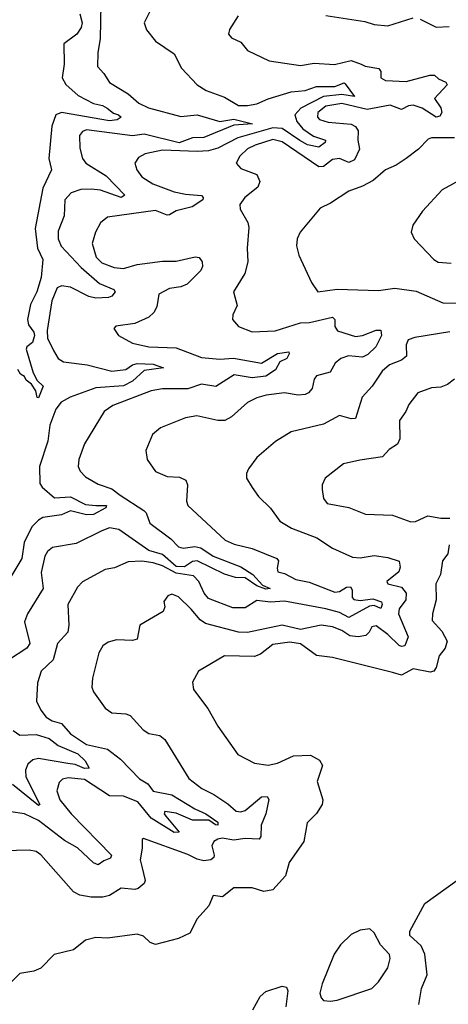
# Model space of a CAD drawing. Extents: x 1552294 to 1694791, y 811929 to 917222.
# Tile 557 of 643: x 1657584 to 1659448, y 906506 to 910788. Entities that reach past the tile are written whole.
import ezdxf

# ---------------------------------------------------------------- set-up
doc = ezdxf.new("R2010")
doc.units = 0

msp = doc.modelspace()

# ---------------------------------------------------------------- linework, layer by layer
at = {"layer": '0CON10XD'}
for points in [[(1657937.2, 910857.2), (1657933.1, 910705), (1657924, 910646), (1657922.5, 910585), (1657950, 910555), (1657974.6, 910514.6), (1658055, 910465.6), (1658102.5, 910425), (1658144.4, 910405), (1658285, 910366.9), (1658355, 910374.5), (1658455, 910345.2), (1658515.7, 910355.7), (1658596.2, 910335), (1658515, 910329.8), (1658385, 910275.7), (1658335, 910273.9), (1658276.9, 910253.1), (1658125, 910290.9), (1658075, 910283.1), (1657875, 910309.3), (1657857.4, 910302.6), (1657844.4, 910285), (1657845, 910230), (1657857.5, 910185), (1657871.1, 910165), (1657959.4, 910109.4), (1658041.1, 910025), (1658024.5, 910015.5), (1657935, 910046.6), (1657895, 910051.9), (1657850.3, 910049.7), (1657808.2, 910035), (1657779.7, 910005), (1657777.9, 909935), (1657751.2, 909868.8), (1657751.4, 909835), (1657764.1, 909804.1), (1657851.2, 909711.2), (1657931.4, 909641.4), (1657993.8, 909615), (1657999.2, 909605), (1657984.7, 909585.3), (1657970.2, 909579.8), (1657915, 909577.2), (1657884.4, 909584.4), (1657805, 909625.2), (1657765, 909630.4), (1657747.3, 909622.7), (1657723.1, 909565), (1657702.6, 909437.4), (1657705, 909403.8), (1657730.5, 909349.5), (1657750.5, 909315), (1657775, 909300.6), (1657877.3, 909287.3), (1657985, 909259.7), (1658045, 909267.1), (1658075, 909287.7), (1658095, 909292.5), (1658165, 909290), (1658208.8, 909275), (1658125, 909262.5), (1658075, 909215.7), (1658035, 909195.4), (1657915, 909187.6), (1657802.7, 909147.3), (1657763.5, 909125), (1657741.2, 909095), (1657714.8, 909025.2), (1657705.9, 908955), (1657670, 908845), (1657670.8, 908770.8), (1657680.9, 908755), (1657735, 908709), (1657805, 908713.2), (1657870.5, 908680.5), (1657915, 908676.2)], [(1657845.6, 910814.4), (1657855.8, 910775), (1657851.4, 910755), (1657831.6, 910725), (1657776.1, 910683.9), (1657777.8, 910595), (1657768.9, 910535), (1657785, 910507.2), (1657838, 910458), (1657905, 910423.3), (1657944, 910415), (1657963.6, 910403.6), (1657991.3, 910381.3), (1658014, 910375), (1658025.6, 910365), (1658007.8, 910352.2), (1657975, 910348.6), (1657764.9, 910385.1), (1657741.1, 910375), (1657723, 910325), (1657710, 910185), (1657721.4, 910135), (1657684.7, 910055), (1657650.6, 909880.6), (1657660.9, 909795), (1657683.8, 909745), (1657677.1, 909667.1), (1657658.5, 909605), (1657630.1, 909549.9), (1657617.3, 909485), (1657621.5, 909461.5), (1657645, 909430), (1657648.6, 909415), (1657639.2, 909385), (1657615, 909365.8), (1657612.2, 909355), (1657641.9, 909251.9), (1657659.3, 909219.3), (1657685.2, 909194.8), (1657665, 909144.3), (1657660, 909145), (1657653.3, 909175), (1657635, 909202.9), (1657611.2, 909221.2), (1657605, 909236), (1657587.5, 909247.5), (1657575, 909266.7)], [(1658160, 910845), (1658125.8, 910774.2), (1658134.6, 910744.6), (1658174.6, 910694.6), (1658255, 910639.2), (1658287.4, 910577.4), (1658355, 910504.4), (1658395, 910480.5), (1658475, 910450.9), (1658535, 910415.8), (1658575, 910414.8), (1658615, 910422.7), (1658665.2, 910444.8), (1658765, 910474.5), (1658825, 910480.5), (1658875, 910497.7), (1658955, 910498.2), (1658995, 910513.2), (1658999.9, 910509.9), (1659040, 910455), (1658985, 910462.7), (1658905, 910454.5), (1658806.1, 910403.9), (1658781, 910375), (1658789.4, 910345), (1658815, 910313.3), (1658861.7, 910281.7), (1658914.3, 910265), (1658912.7, 910255), (1658885, 910233.6), (1658835, 910244), (1658802.9, 910262.9), (1658725, 910315.1), (1658685, 910318.4), (1658532.7, 910275), (1658445, 910230), (1658405, 910218.1), (1658355, 910214.8), (1658205, 910221.1), (1658128.8, 910205), (1658100.7, 910189.3), (1658084.2, 910165), (1658092.9, 910135), (1658114.3, 910105), (1658162.9, 910075), (1658255, 910039.8), (1658305, 910029), (1658374.5, 910024.5), (1658382.2, 910015), (1658380, 910005), (1658334.4, 909975), (1658265, 909957.6), (1658235, 909939.1), (1658225, 909937.6), (1658175, 909958.3), (1657965, 909929.4), (1657935.5, 909904.5), (1657913.3, 909865)], [(1658534.4, 910805), (1658496, 910745), (1658492.5, 910725), (1658505, 910710), (1658545, 910691.2), (1658574.4, 910654.4), (1658669.4, 910609.4), (1658805, 910589.1), (1658865, 910598.8), (1658953.6, 910593.6), (1659025, 910610.9), (1659068.6, 910595), (1659086, 910586), (1659145.4, 910575.4), (1659155, 910562.5), (1659154.4, 910535), (1659175, 910523.2), (1659265, 910519.1), (1659367.8, 910547.8), (1659387.5, 910547.5), (1659405, 910530.9), (1659437.1, 910517.1), (1659442.7, 910505), (1659387.9, 910445), (1659416.3, 910405), (1659419.8, 910385), (1659410.7, 910369.3), (1659395, 910364.1), (1659335, 910403), (1659295, 910416.2), (1659275, 910413.9), (1659245, 910397.2), (1659195, 910416.4), (1659095, 910397.4), (1658985, 910424.1), (1658915, 910412.7), (1658881.1, 910385), (1658879.6, 910365), (1658887.5, 910355), (1658925, 910342.5), (1659025, 910333.4), (1659044.1, 910324.1), (1659056.5, 910305), (1659054.5, 910265), (1659061.3, 910225), (1659040.5, 910179.5), (1659015, 910167.7), (1658975, 910184.7), (1658945, 910180), (1658905, 910150.5), (1658885, 910148.9), (1658725, 910257.8), (1658685, 910267.6), (1658607.3, 910242.7), (1658575, 910226.3), (1658540.6, 910195), (1658525.4, 910165), (1658545, 910141.2), (1658615.5, 910115), (1658628.6, 910085), (1658620.3, 910059.7), (1658562.9, 910015), (1658540.8, 909985), (1658542.9, 909965), (1658575.7, 909905.7), (1658581.1, 909885), (1658573.4, 909795), (1658575.9, 909735), (1658563.4, 909685), (1658514.3, 909605), (1658530, 909545), (1658511.2, 909505), (1658510, 909485), (1658535, 909454.4), (1658595, 909431.5), (1658695, 909435.3), (1658805, 909470.7), (1658845, 909471)], [(1658915, 910807.1), (1659085, 910780), (1659125, 910766.9), (1659185, 910761.5), (1659295, 910796.7)], [(1659325, 910790), (1659395, 910755.7), (1659451.2, 910758.8)], [(1659474.8, 910275.2), (1659375.6, 910274.4), (1659360.9, 910269.1), (1659318.8, 910225), (1659265, 910184.3), (1659222, 910155), (1659174.8, 910135.2), (1659121.2, 910088.8), (1659075, 910064.5), (1659015, 910043.1), (1658935, 909990.6), (1658890.9, 909969.1), (1658804.4, 909865), (1658790, 909835), (1658787.5, 909805), (1658798, 909765), (1658852.9, 909645), (1658880, 909605), (1658965, 909616.8), (1659145, 909610.8), (1659215, 909621.1), (1659307.6, 909607.6), (1659425, 909557.3), (1659505.4, 909555.4)], [(1659511.7, 910098.3), (1659421.2, 910048.8), (1659335.7, 909955), (1659294.5, 909895.5), (1659287.1, 909865), (1659299.2, 909835), (1659385, 909745.6), (1659404.1, 909734.1), (1659460.7, 909729.3)], [(1657913.3, 909865), (1657898.9, 909815), (1657916.7, 909755), (1657941.3, 909731.3), (1657995, 909710), (1658035, 909706.4), (1658095, 909723.7), (1658205, 909738.4), (1658265, 909738), (1658346.4, 909756.4), (1658364.4, 909754.4), (1658378, 909735), (1658379.2, 909715), (1658372.1, 909697.9), (1658311.6, 909638.4), (1658285, 909626.9), (1658235, 909619.2), (1658188.8, 909595), (1658180.3, 909539.7), (1658167.1, 909515), (1658145.8, 909495), (1658085, 909466.9), (1658002.5, 909455), (1657993.8, 909445), (1658013.3, 909415), (1658075, 909382.1), (1658145, 909366), (1658265, 909361.9), (1658375, 909320), (1658455, 909311.6), (1658514.3, 909315.7), (1658635, 909294.7), (1658705, 909336.2), (1658754, 909344), (1658756.2, 909335), (1658746.4, 909315), (1658715, 909300.4), (1658696.5, 909265), (1658655, 909238.7), (1658595, 909231), (1658516.3, 909243.7), (1658437.1, 909192.9), (1658375, 909204), (1658315, 909182.3), (1658205, 909182.8), (1658156.2, 909175), (1657989.2, 909110.8), (1657951.9, 909085), (1657865.5, 908944.5), (1657841.4, 908875), (1657838, 908845), (1657846.2, 908825), (1657870.2, 908800.2), (1657925, 908769.1), (1657985, 908747.9), (1658020.3, 908720.3), (1658123.7, 908653.7), (1658133.3, 908643.3), (1658149.5, 908599.5), (1658241.2, 908531.2), (1658275.2, 908495.2), (1658295, 908490.2), (1658345, 908497.2), (1658371.6, 908491.6), (1658425.3, 908455.3), (1658545, 908409.6), (1658598.1, 908375), (1658639.2, 908329.2), (1658673.8, 908315), (1658655, 908312.1), (1658615, 908326.4), (1658565, 908360.8), (1658522.1, 908362.1), (1658475, 908376.7), (1658355, 908435.4), (1658335, 908432.8), (1658301.3, 908408.7), (1658265, 908410.9), (1658205, 908462.2), (1658145, 908480.1), (1658015, 908571.6), (1657975, 908578.6), (1657940.6, 908565), (1657829.6, 908510.4), (1657726.4, 908493.6), (1657704.4, 908475), (1657693.5, 908455), (1657677.1, 908385), (1657685.5, 908315), (1657618.2, 908205), (1657605, 908170), (1657627.2, 908075), (1657614.4, 908055.6), (1657535, 908002.7)], [(1658845, 909471), (1658945, 909495.4), (1658954.5, 909485), (1658954.7, 909454.7), (1658965.8, 909435.8), (1659045, 909411.2), (1659075, 909415.2), (1659135, 909438.8), (1659155, 909437.8), (1659156.9, 909415), (1659133, 909365), (1659098.3, 909331.7), (1659075, 909320.3), (1659013.3, 909326.7), (1658980, 909315), (1658956.7, 909295), (1658934, 909255), (1658875, 909240), (1658864.5, 909225), (1658856.1, 909183.9), (1658840, 909165), (1658825, 909158.1), (1658795, 909156.2), (1658735, 909165.5), (1658656, 909156), (1658615.4, 909144.6), (1658575, 909124.3), (1658505, 909061.9), (1658475.4, 909044.6), (1658445, 909045.5), (1658354.5, 909065.5), (1658305, 909056.5), (1658196.4, 909013.6), (1658161.4, 908985), (1658133.1, 908915), (1658138.6, 908875), (1658175, 908822.9), (1658225, 908801.5), (1658278.9, 908798.9), (1658306.4, 908786.4), (1658314.3, 908765), (1658308.6, 908695), (1658315.8, 908675), (1658477.1, 908525), (1658516.9, 908506.9), (1658595, 908489.2), (1658702.5, 908445), (1658709.5, 908435), (1658703.1, 908403.1), (1658707.3, 908387.3), (1658735, 908380.3), (1658785, 908353.6), (1658842.7, 908342.7), (1658955, 908299), (1658975, 908301.2), (1659005, 908320.9), (1659022.6, 908322.6), (1659029.5, 908309.5), (1659030.2, 908275), (1659037.2, 908267.2), (1659065, 908263), (1659119.6, 908269.6), (1659157.2, 908257.2), (1659161, 908245), (1659155, 908228.2), (1659125, 908241.4), (1659105, 908238.1), (1659015, 908188.8), (1658975, 908209.8), (1658916, 908226), (1658735, 908259.2), (1658674.8, 908254.8), (1658615, 908262.5), (1658565, 908230.9), (1658510.9, 908230.9), (1658405, 908270.8), (1658385.9, 908295), (1658362.7, 908345), (1658339.1, 908369.1), (1658265, 908381.2), (1658205, 908413.1), (1658165, 908426.5), (1658115, 908433.1), (1658055, 908430.9), (1657996.7, 908405), (1657955, 908397.5), (1657856.8, 908343.2), (1657835, 908320.6), (1657793.2, 908245), (1657797.2, 908155), (1657792.5, 908125), (1657748.8, 908075), (1657730, 908005), (1657676.7, 907955), (1657660.8, 907905), (1657657.1, 907825), (1657675.6, 907785), (1657698.6, 907755), (1657725, 907739.3), (1657765, 907727.8), (1657805, 907682.7), (1657875, 907636.8), (1657965.8, 907615.8), (1658021.7, 907571.8), (1658105, 907486.3), (1658140.4, 907465), (1658165, 907433.2), (1658245, 907417.4), (1658345, 907357), (1658392.9, 907335), (1658445, 907298.8), (1658445.6, 907285), (1658435, 907286.4), (1658407.1, 907307.1), (1658335, 907307.8), (1658265, 907337.5), (1658214.4, 907345.6), (1658212.4, 907335), (1658218.9, 907325), (1658276.9, 907255), (1658255, 907253.4), (1658155, 907316.5), (1658097.1, 907387.1), (1658035, 907411.8), (1657975, 907412.4), (1657865, 907484.5), (1657795, 907491.9), (1657770, 907485), (1657755, 907471.1), (1657745.3, 907435), (1657758.4, 907395), (1657807.2, 907335), (1657982.9, 907155), (1657978.7, 907141.3), (1657949.2, 907130.8), (1657925, 907113.6), (1657905, 907121), (1657835, 907187.2), (1657779.2, 907219.2), (1657665, 907306.1), (1657605, 907334.7), (1657485, 907352.3)], [(1659455, 909431.4), (1659303.1, 909406.9), (1659274.1, 909395.9), (1659264.6, 909375), (1659266.4, 909325), (1659245, 909308), (1659192.1, 909287.9), (1659160.6, 909259.4), (1659116.7, 909195), (1659072.9, 909147.1), (1659045, 909054.2), (1659025, 909052.1), (1658975, 909066.7), (1658905, 909028.8), (1658765, 908995.5), (1658696, 908954), (1658615.8, 908885), (1658579.2, 908835), (1658570.8, 908815), (1658570.8, 908795), (1658594.5, 908754.5), (1658622.5, 908715), (1658674.6, 908664.6), (1658715, 908606.9), (1658766.6, 908576.6), (1658876.9, 908535), (1658945, 908490), (1659031.5, 908451.5), (1659065, 908447.8), (1659125, 908457.6), (1659185, 908448.9), (1659235, 908433.8), (1659238.2, 908408.2), (1659232.4, 908387.6), (1659181.4, 908345), (1659185, 908334.5), (1659245, 908320.8), (1659264.1, 908295), (1659263.3, 908265), (1659235, 908225.8), (1659231.8, 908205), (1659273.2, 908105), (1659258.5, 908065), (1659245, 908061.9), (1659235, 908067.2), (1659185.8, 908115), (1659135, 908152.7), (1659115, 908148.6), (1659104.6, 908125), (1659090, 908110), (1659056.1, 908103.9), (1659019.1, 908109.1), (1658985, 908132.6), (1658945, 908147.6), (1658895, 908155.3), (1658805, 908136.4), (1658725, 908154.8), (1658575, 908123), (1658535, 908125.5), (1658392.1, 908162.1), (1658368.1, 908178.1), (1658330, 908225), (1658275, 908277.8), (1658245, 908290), (1658227.7, 908282.3), (1658211.4, 908258.6), (1658215.6, 908235), (1658207.3, 908215), (1658106.2, 908155), (1658095, 908094), (1658075, 908088.9), (1658005, 908091.3), (1657969.3, 908080.7), (1657945.6, 908065), (1657928.5, 908035), (1657900, 907925), (1657897.8, 907885), (1657904.4, 907865), (1657956, 907795), (1657985, 907774.5), (1658045, 907770), (1658065, 907762.9), (1658120.4, 907700.4), (1658145, 907684.3), (1658193.3, 907675), (1658215, 907658.6), (1658319, 907489), (1658375.5, 907445), (1658428.5, 907418.5), (1658488.5, 907378.5), (1658525, 907346.8), (1658545, 907343.2), (1658565, 907349.7), (1658635, 907408), (1658660, 907410), (1658667.2, 907397.2), (1658654.4, 907335), (1658633.5, 907285), (1658633.3, 907236.7), (1658625, 907224.7), (1658565, 907227.2), (1658515, 907219.6), (1658465, 907228.5), (1658445.6, 907225), (1658428.1, 907215), (1658418.8, 907195), (1658430, 907155), (1658427.5, 907145), (1658415.2, 907134.8), (1658385, 907130.9), (1658355, 907137), (1658315, 907157.2), (1658122.7, 907227.3), (1658116.7, 907223.3), (1658117.1, 907185), (1658107.9, 907135), (1658114.7, 907105), (1658129.6, 907045), (1658125, 907031.9), (1658099.7, 907010.3), (1658084.6, 907005.4), (1658025, 907012.1), (1657975, 906980), (1657945, 906972.7), (1657895, 906972.1), (1657845, 906980.5), (1657818.1, 906995), (1657675, 907156.7), (1657655, 907170.5), (1657625, 907176.4), (1657515, 907174.4)], [(1659474.4, 909225.6), (1659445, 909201.2), (1659415, 909190), (1659375, 909187.8), (1659315.7, 909165), (1659275.8, 909115), (1659264, 909085), (1659235.7, 909045), (1659236.9, 908965), (1659227.4, 908942.6), (1659190.9, 908919.1), (1659162, 908888), (1659063.2, 908873.2), (1658992.8, 908857.2), (1658912.9, 908795), (1658900, 908765), (1658900, 908745), (1658905.6, 908705.6), (1658921.2, 908685), (1659015, 908666.9), (1659087.9, 908637.9), (1659205, 908634.2), (1659285, 908604.2), (1659305, 908605.8), (1659359.2, 908630.8), (1659415, 908620.4), (1659455, 908621.1)], [(1657915, 908676.2), (1657962, 908675), (1657958, 908665), (1657905, 908636.4), (1657875, 908635.5), (1657805, 908652.4), (1657765.2, 908634.8), (1657685, 908623.8), (1657665, 908612.1), (1657637, 908583), (1657602.5, 908515), (1657593.5, 908445), (1657545.9, 908365)], [(1659452.1, 908505), (1659446.1, 908465), (1659422.2, 908435), (1659413.6, 908375), (1659394.5, 908335), (1659394.6, 908265.4), (1659379.5, 908205), (1659378.1, 908175), (1659419.7, 908129.7), (1659443.5, 908085), (1659435, 908055.8), (1659408.3, 908021.7), (1659395, 907971.2), (1659384.5, 907955.5), (1659369.6, 907950.4), (1659295, 907966), (1659245, 907938.2), (1659205, 907949.5)], [(1659205, 907949.5), (1658944.6, 908014.6), (1658875, 908023.2), (1658805, 908073.5), (1658758.5, 908081.5), (1658685, 908070.5), (1658630.5, 908029.5), (1658605, 908019), (1658475, 908021.9), (1658361.4, 907955), (1658335, 907907.5), (1658340, 907875), (1658402.6, 907792.6), (1658445, 907716.7), (1658533.2, 907593.2), (1658604.6, 907554.6), (1658665, 907546.7), (1658705, 907555.5), (1658775, 907586.8), (1658849.3, 907589.3), (1658888.2, 907568.2), (1658900.9, 907545), (1658877.5, 907475), (1658902.2, 907395), (1658900, 907375), (1658875, 907336.7), (1658834.1, 907295.9), (1658819.5, 907215), (1658756.6, 907123.4), (1658740.5, 907065), (1658685, 907004.5), (1658645, 906997.1), (1658595, 907012.9), (1658515, 907013.3), (1658465.8, 906974.2), (1658425, 906980), (1658406, 906935), (1658355, 906878.8), (1658324.5, 906815.5), (1658275, 906792.2), (1658175, 906767.1), (1658151.2, 906775), (1658122.7, 906802.7), (1658095, 906810.8), (1657965, 906794), (1657915, 906797.5), (1657870, 906785), (1657817.1, 906742.9), (1657733.6, 906723.6), (1657675, 906664), (1657645, 906650.8), (1657585, 906640), (1657521.9, 906578.1)], [(1657555, 907696.9), (1657585, 907676.7), (1657655, 907679.3), (1657712.6, 907662.6), (1657751.3, 907631.3), (1657836, 907596), (1657868.7, 907565), (1657886.5, 907533.5), (1657865, 907532.3), (1657825, 907549), (1657793.3, 907553.3), (1657665, 907575.3), (1657641.1, 907568.9), (1657619.3, 907550.7), (1657608.9, 907525), (1657610, 907495), (1657670.9, 907375), (1657665, 907370.9), (1657552, 907462)], [(1659320, 906505), (1659331.8, 906575), (1659355.5, 906635), (1659346.5, 906725), (1659330.6, 906760.6), (1659281.2, 906805), (1659280.9, 906825), (1659345.8, 906944.2), (1659485.6, 907045)], [(1658935, 906519.5), (1658965, 906524.5), (1659115, 906574.5), (1659145, 906604.5), (1659185.3, 906665), (1659195.6, 906705), (1659192.7, 906722.7), (1659153.1, 906765), (1659125, 906816.7), (1659107.5, 906835), (1659065, 906829.2), (1659025, 906810), (1658979.2, 906765), (1658951.4, 906725), (1658898.9, 906595), (1658890, 906555), (1658894.6, 906534.6), (1658905, 906522.9), (1658935, 906519.5)], [(1658597.4, 906482.6), (1658630.1, 906539.9), (1658655, 906562.2), (1658725.7, 906585.7), (1658745, 906581.2), (1658749.6, 906565), (1658741.2, 906495)]]:
    msp.add_lwpolyline(points, dxfattribs=at)

doc.saveas('drawing.dxf')
